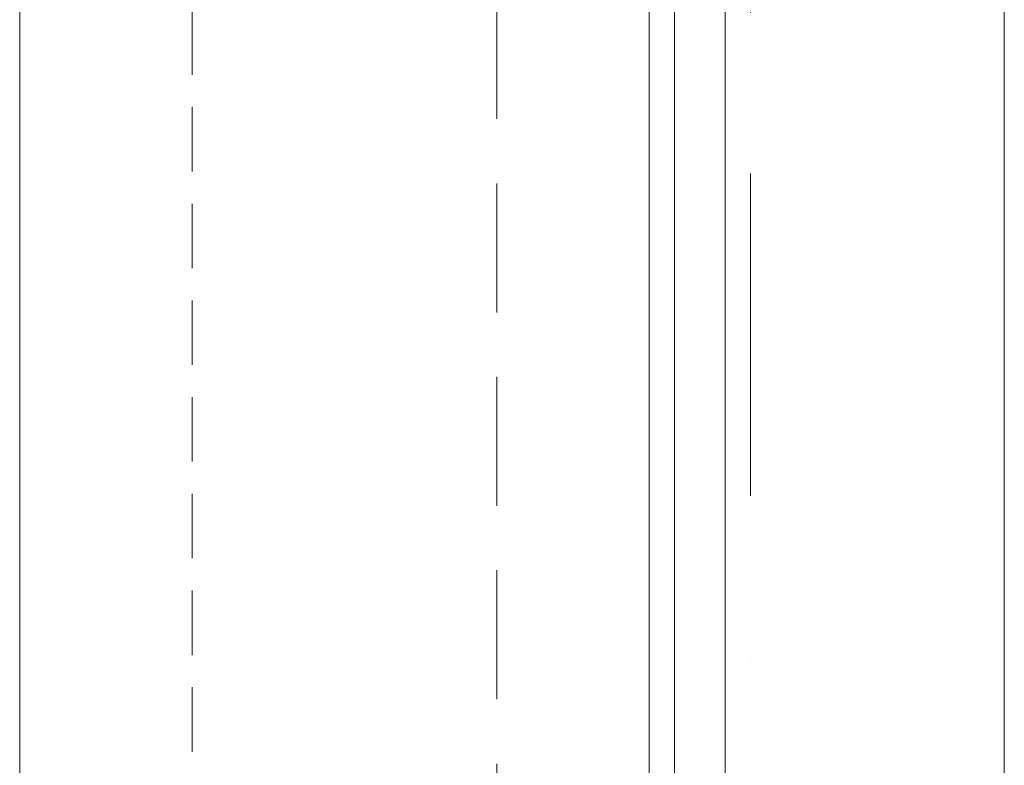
# Model space of a CAD drawing. Header units: millimetres. Extents: x -1695604 to 5289369, y -1488057 to 2187451.
# Tile 90 of 656: x 5280 to 6250, y -40700 to -39965. Entities that reach past the tile are written whole.
import ezdxf

# ---------------------------------------------------------------- set-up
doc = ezdxf.new("R2010")
doc.units = ezdxf.units.MM
for name, pattern in [('CENTERX2', [101.6, 63.5, -12.7, 12.7, -12.7]), ('DASHDOT', [25.4, 12.7, -6.35, 0, -6.35]), ('DASHED', [19.05, 12.7, -6.35])]:
    doc.linetypes.add(name, pattern=pattern)
for name, color, linetype, lineweight in [('A99_N_kce-rez-sil', 6, 'Continuous', 18), ('A99_S_kce-pohl', 7, 'Continuous', 5), ('A99_S_kce-rez-ten', 7, 'Continuous', 9), ('A99_S_osy', 1, 'CENTERX2', 5)]:
    doc.layers.add(name, color=color, linetype=linetype, lineweight=lineweight)

msp = doc.modelspace()

# ---------------------------------------------------------------- linework, layer by layer
at = {"layer": 'A99_N_kce-rez-sil', "color": 5, "linetype": 'Continuous', "lineweight": 18, "flags": 128}
msp.add_lwpolyline([(5925, -39470), (5975, -39470), (5975, -44635), (5925, -44635)], close=True, dxfattribs=at)
at = {"layer": 'A99_S_kce-pohl', "linetype": 'Continuous'}
msp.add_line((6250, -44635), (6250, -32611.86), dxfattribs=at)
at = {"layer": 'A99_S_kce-pohl', "color": 5, "linetype": 'Continuous', "lineweight": 5}
for points in [[(5280, -39635), (5280, -44485)], [(5900, -39635), (5900, -44635)]]:
    msp.add_lwpolyline(points, dxfattribs=at)
at = {"layer": 'A99_S_kce-rez-ten', "color": 7, "linetype": 'DASHED', "ltscale": 10}
msp.add_line((5750, -44635), (5750, -30905), dxfattribs=at)
at = {"layer": 'A99_S_kce-rez-ten', "color": 5, "linetype": 'DASHED', "lineweight": 5, "ltscale": 5}
msp.add_lwpolyline([(5450, -39575), (5450, -45435)], dxfattribs=at)
at = {"layer": 'A99_S_osy', "linetype": 'DASHDOT', "lineweight": 5, "ltscale": 25}
msp.add_line((6000, -28685), (6000, -47075), dxfattribs=at)

doc.saveas('drawing.dxf')
